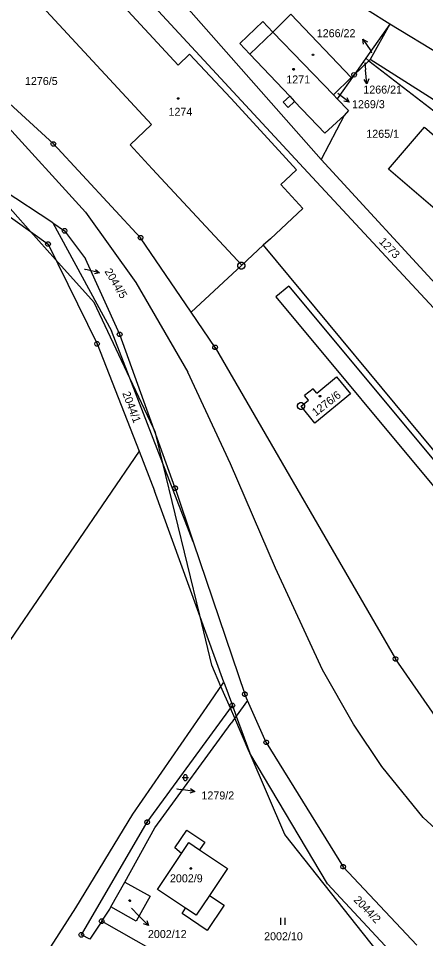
# Model space of a CAD drawing. Extents: x -806774 to -803680, y -1151731 to -1150053.
# Drawn here: x -804204.1 to -804117.6, y -1150702.1 to -1150506.7 of the extents above; entities that cross this region are included whole.
import ezdxf

# ---------------------------------------------------------------- set-up
doc = ezdxf.new("R2010")
doc.units = 0
for name, color, linetype in [('1', 7, 'Continuous'), ('11', 7, 'Continuous'), ('12', 7, 'Continuous'), ('2', 7, 'Continuous'), ('3', 7, 'Continuous'), ('4', 7, 'Continuous'), ('5', 7, 'Continuous'), ('6', 7, 'Continuous'), ('7', 7, 'Continuous'), ('8', 7, 'Continuous')]:
    doc.layers.add(name, color=color, linetype=linetype)

msp = doc.modelspace()

# ---------------------------------------------------------------- linework, layer by layer
at = {"layer": '1'}
for p, q in [((-804192.55, -1150492.4), (-804170.14, -1150516.6)), ((-804206.45, -1150496.09), (-804175.77, -1150529.26)), ((-804181.12, -1150497.76), (-804142.6, -1150539.45)), ((-804169.49, -1150502.94), (-804139.75, -1150536.68)), ((-804125.16, -1150507.9), (-804129.95, -1150504.97)), ((-804150, -1150509.6), (-804146.22, -1150505.84)), ((-804133.38, -1150519.26), (-804146.22, -1150505.84)), ((-804152.14, -1150507.39), (-804157.04, -1150512.06)), ((-804152.14, -1150507.39), (-804150, -1150509.6)), ((-804125.16, -1150507.9), (-804130.26, -1150515.13)), ((-804125.16, -1150507.9), (-804129.38, -1150515.45)), ((-804114.2, -1150514.6), (-804125.16, -1150507.9)), ((-804157.04, -1150512.06), (-804154.91, -1150514.3)), ((-804216.71, -1150514.88), (-804196.65, -1150533.37)), ((-804170.14, -1150516.6), (-804167.75, -1150514.32)), ((-804167.75, -1150514.32), (-804158.94, -1150523.63)), ((-804154.91, -1150514.3), (-804146.45, -1150523.2)), ((-804130.26, -1150515.13), (-804132.75, -1150518.66)), ((-804129.63, -1150515.68), (-804132.75, -1150518.66)), ((-804129.63, -1150515.68), (-804130.26, -1150515.13)), ((-804129.63, -1150515.68), (-804129.38, -1150515.45)), ((-804129.63, -1150515.68), (-804093.31, -1150543.76)), ((-804089.88, -1150540.41), (-804129.38, -1150515.45)), ((-804132.75, -1150518.66), (-804136.34, -1150523.75)), ((-804133.38, -1150519.26), (-804132.75, -1150518.66)), ((-804137.16, -1150522.9), (-804133.38, -1150519.26)), ((-804137.16, -1150522.9), (-804136.34, -1150523.75)), ((-804158.94, -1150523.63), (-804149.5, -1150533.93)), ((-804146.45, -1150523.2), (-804147.85, -1150524.46)), ((-804147.85, -1150524.46), (-804146.75, -1150525.65)), ((-804146.75, -1150525.65), (-804145.46, -1150524.37)), ((-804145.46, -1150524.37), (-804138.99, -1150531.05)), ((-804136.34, -1150523.75), (-804133.93, -1150526.25)), ((-804133.93, -1150526.25), (-804134.88, -1150527.29)), ((-804134.88, -1150527.29), (-804139.75, -1150536.68)), ((-804134.88, -1150527.29), (-804138.99, -1150531.05)), ((-804180.36, -1150533.57), (-804175.77, -1150529.26)), ((-804125.44, -1150538.72), (-804117.85, -1150529.83)), ((-804117.85, -1150529.83), (-804103.93, -1150541.79)), ((-804178.11, -1150553.27), (-804196.65, -1150533.37)), ((-804175.65, -1150538.65), (-804180.36, -1150533.57)), ((-804149.5, -1150533.93), (-804144.98, -1150538.85)), ((-804139.75, -1150536.68), (-804108.11, -1150571.09)), ((-804171.88, -1150542.7), (-804175.65, -1150538.65)), ((-804144.98, -1150538.85), (-804147.36, -1150541.05)), ((-804110.61, -1150573.9), (-804142.6, -1150539.45)), ((-804111.56, -1150550.66), (-804125.44, -1150538.72)), ((-804147.36, -1150541.05), (-804148.35, -1150541.97)), ((-804148.35, -1150541.97), (-804143.64, -1150547.05)), ((-804196.79, -1150550.13), (-804207.3, -1150543.14)), ((-804156.63, -1150559.13), (-804171.88, -1150542.7)), ((-804210.52, -1150545.49), (-804197.78, -1150554.62)), ((-804143.64, -1150547.05), (-804150.56, -1150553.49)), ((-804196.79, -1150550.13), (-804184.3, -1150573.01)), ((-804196.79, -1150550.13), (-804194.25, -1150551.81)), ((-804194.25, -1150551.81), (-804189.84, -1150557.76)), ((-804167.37, -1150569.11), (-804178.11, -1150553.27)), ((-804150.56, -1150553.49), (-804152.05, -1150554.87)), ((-804197.78, -1150554.62), (-804187.36, -1150575.81)), ((-804152.05, -1150554.87), (-804156.63, -1150559.13)), ((-804152.05, -1150554.87), (-804065.98, -1150658.69)), ((-804182.55, -1150573.8), (-804189.84, -1150557.76)), ((-804167.37, -1150569.11), (-804156.63, -1150559.13)), ((-804146.64, -1150563.54), (-804149.4, -1150565.85)), ((-804146.64, -1150563.54), (-804062.82, -1150664.2)), ((-804149.4, -1150565.85), (-804065.57, -1150666.5)), ((-804162.29, -1150576.56), (-804167.37, -1150569.11)), ((-804166.92, -1150617.84), (-804184.3, -1150573.01)), ((-804170.78, -1150606.46), (-804182.55, -1150573.8)), ((-804187.36, -1150575.81), (-804178.44, -1150598.56)), ((-804162.29, -1150576.56), (-804123.96, -1150642.72)), ((-804140.72, -1150586.29), (-804136.48, -1150582.8)), ((-804136.48, -1150582.8), (-804133.52, -1150586.39)), ((-804141.49, -1150585.36), (-804143.27, -1150586.79)), ((-804140.72, -1150586.29), (-804141.49, -1150585.36)), ((-804142.48, -1150587.74), (-804143.27, -1150586.79)), ((-804133.52, -1150586.39), (-804141.08, -1150592.64)), ((-804144.04, -1150589.01), (-804142.48, -1150587.74)), ((-804141.08, -1150592.64), (-804144.04, -1150589.01)), ((-804178.44, -1150598.56), (-804205.91, -1150638.78)), ((-804178.44, -1150598.56), (-804175.13, -1150607.01)), ((-804170.78, -1150606.46), (-804166.92, -1150617.84)), ((-804160.41, -1150647.65), (-804175.13, -1150607.01)), ((-804166.92, -1150617.84), (-804155.97, -1150650.2)), ((-804111.51, -1150660.72), (-804123.96, -1150642.72)), ((-804163.36, -1150651.92), (-804160.41, -1150647.65)), ((-804160.41, -1150647.65), (-804158.62, -1150652.6)), ((-804155.38, -1150651.53), (-804157.81, -1150654.86)), ((-804155.38, -1150651.53), (-804155.97, -1150650.2)), ((-804151.42, -1150660.42), (-804155.38, -1150651.53)), ((-804179.73, -1150675.67), (-804163.36, -1150651.92)), ((-804176.72, -1150677.38), (-804158.62, -1150652.6)), ((-804158.62, -1150652.6), (-804157.81, -1150654.86)), ((-804157.81, -1150654.86), (-804158.91, -1150656.37)), ((-804157.81, -1150654.86), (-804154.95, -1150662.75)), ((-804175.1, -1150678.56), (-804158.91, -1150656.37)), ((-804151.42, -1150660.42), (-804135.09, -1150686.84)), ((-804138.42, -1150690.47), (-804154.95, -1150662.75)), ((-804191.87, -1150695.58), (-804179.73, -1150675.67)), ((-804190.7, -1150701.29), (-804176.72, -1150677.38)), ((-804181.49, -1150690.09), (-804175.1, -1150678.56)), ((-804170.85, -1150682.82), (-804168.27, -1150679.06)), ((-804168.27, -1150679.06), (-804164.47, -1150681.58)), ((-804169.4, -1150683.99), (-804170.85, -1150682.82)), ((-804164.47, -1150681.58), (-804165.58, -1150683.25)), ((-804174.53, -1150691.66), (-804169.4, -1150683.99)), ((-804165.58, -1150683.25), (-804159.65, -1150687.19)), ((-804135.09, -1150686.84), (-804119.46, -1150703.45)), ((-804159.65, -1150687.19), (-804163.49, -1150692.94)), ((-804184.41, -1150695.36), (-804181.49, -1150690.09)), ((-804181.49, -1150690.09), (-804176.1, -1150693.11)), ((-804122.73, -1150707.27), (-804138.42, -1150690.47)), ((-804168.55, -1150695.66), (-804174.53, -1150691.66)), ((-804176.1, -1150693.11), (-804179.05, -1150698.36)), ((-804163.49, -1150692.94), (-804160.38, -1150695.02)), ((-804203.66, -1150713.94), (-804191.87, -1150695.58)), ((-804186.38, -1150698.4), (-804184.67, -1150695.83)), ((-804184.67, -1150695.83), (-804184.41, -1150695.36)), ((-804179.05, -1150698.36), (-804184.41, -1150695.36)), ((-804169.29, -1150696.77), (-804168.55, -1150695.66)), ((-804163.97, -1150700.37), (-804169.29, -1150696.77)), ((-804160.38, -1150695.02), (-804163.97, -1150700.37)), ((-804186.38, -1150698.4), (-804188.91, -1150702.2)), ((-804186.38, -1150698.4), (-804162.59, -1150711.79)), ((-804188.91, -1150702.2), (-804190.7, -1150701.29))]:
    msp.add_line(p, q, dxfattribs=at)
at = {"layer": '11'}
msp.add_lwpolyline([(-804107.05, -1150731.04), (-804147.5, -1150680), (-804154.87, -1150662.89), (-804155.07, -1150662.41), (-804158.13, -1150655.3), (-804159.05, -1150653.18), (-804161.04, -1150648.56), (-804163, -1150644), (-804165.57, -1150633.41), (-804173.38, -1150601.17), (-804174.81, -1150595.26), (-804175, -1150594.5), (-804175.38, -1150593.7), (-804180.38, -1150583.11), (-804188, -1150567), (-804196.17, -1150557.89), (-804201.49, -1150551.96), (-804209.11, -1150543.47)], dxfattribs=at)
at = {"layer": '12'}
for p, q in [((-804192.55, -1150492.4), (-804170.14, -1150516.6)), ((-804206.45, -1150496.09), (-804175.77, -1150529.26)), ((-804150, -1150509.6), (-804154.91, -1150514.3)), ((-804150, -1150509.6), (-804137.16, -1150522.9)), ((-804170.14, -1150516.6), (-804167.75, -1150514.32)), ((-804167.75, -1150514.32), (-804158.94, -1150523.63)), ((-804154.91, -1150514.3), (-804146.45, -1150523.2)), ((-804137.16, -1150522.9), (-804136.34, -1150523.75)), ((-804158.94, -1150523.63), (-804149.5, -1150533.93)), ((-804146.45, -1150523.2), (-804145.46, -1150524.37)), ((-804145.46, -1150524.37), (-804138.99, -1150531.05)), ((-804136.34, -1150523.75), (-804133.93, -1150526.25)), ((-804133.93, -1150526.25), (-804134.88, -1150527.29)), ((-804134.88, -1150527.29), (-804138.99, -1150531.05)), ((-804180.36, -1150533.57), (-804175.77, -1150529.26)), ((-804125.44, -1150538.72), (-804117.85, -1150529.83)), ((-804117.85, -1150529.83), (-804103.93, -1150541.79)), ((-804175.65, -1150538.65), (-804180.36, -1150533.57)), ((-804149.5, -1150533.93), (-804144.98, -1150538.85)), ((-804171.88, -1150542.7), (-804175.65, -1150538.65)), ((-804144.98, -1150538.85), (-804147.36, -1150541.05)), ((-804111.56, -1150550.66), (-804125.44, -1150538.72)), ((-804147.36, -1150541.05), (-804148.35, -1150541.97)), ((-804148.35, -1150541.97), (-804143.64, -1150547.05)), ((-804156.63, -1150559.13), (-804171.88, -1150542.7)), ((-804143.64, -1150547.05), (-804150.56, -1150553.49)), ((-804150.56, -1150553.49), (-804152.05, -1150554.87)), ((-804152.05, -1150554.87), (-804156.63, -1150559.13)), ((-804140.72, -1150586.29), (-804136.48, -1150582.8)), ((-804136.48, -1150582.8), (-804133.52, -1150586.39)), ((-804141.49, -1150585.36), (-804143.27, -1150586.79)), ((-804140.72, -1150586.29), (-804141.49, -1150585.36)), ((-804142.48, -1150587.74), (-804143.27, -1150586.79)), ((-804133.52, -1150586.39), (-804141.08, -1150592.64)), ((-804144.04, -1150589.01), (-804142.48, -1150587.74)), ((-804141.08, -1150592.64), (-804144.04, -1150589.01)), ((-804169.4, -1150683.99), (-804167.88, -1150681.71)), ((-804167.88, -1150681.71), (-804165.58, -1150683.25)), ((-804174.53, -1150691.66), (-804169.4, -1150683.99)), ((-804165.58, -1150683.25), (-804159.65, -1150687.19)), ((-804159.65, -1150687.19), (-804163.49, -1150692.94)), ((-804184.41, -1150695.36), (-804181.49, -1150690.09)), ((-804181.49, -1150690.09), (-804176.1, -1150693.11)), ((-804168.55, -1150695.66), (-804174.53, -1150691.66)), ((-804176.1, -1150693.11), (-804179.05, -1150698.36)), ((-804163.49, -1150692.94), (-804166.29, -1150697.13)), ((-804179.05, -1150698.36), (-804184.41, -1150695.36)), ((-804166.29, -1150697.13), (-804168.55, -1150695.66))]:
    msp.add_line(p, q, dxfattribs=at)
at = {"layer": '3'}
for p, q in [((-804148.38, -1150697.68), (-804148.38, -1150699.18)), ((-804147.38, -1150699.18), (-804147.38, -1150697.68))]:
    msp.add_line(p, q, dxfattribs=at)
msp.add_lwpolyline([(-804168.95, -1150667.58), (-804168.88, -1150667.38), (-804168.71, -1150667.26), (-804168.5, -1150667.26), (-804168.34, -1150667.38), (-804168.27, -1150667.58), (-804168.27, -1150668.25), (-804168.34, -1150668.44), (-804168.5, -1150668.56), (-804168.71, -1150668.56), (-804168.88, -1150668.44), (-804168.95, -1150668.25)], close=True, dxfattribs=at)
msp.add_lwpolyline([(-804169.28, -1150667.91), (-804168.43, -1150667.91), (-804167.94, -1150667.91)], dxfattribs=at)
at = {"layer": '4'}
for p, q in [((-804150, -1150509.6), (-804154.91, -1150514.3)), ((-804150, -1150509.6), (-804137.16, -1150522.9)), ((-804146.45, -1150523.2), (-804145.46, -1150524.37)), ((-804169.4, -1150683.99), (-804167.88, -1150681.71)), ((-804167.88, -1150681.71), (-804165.58, -1150683.25)), ((-804163.49, -1150692.94), (-804166.29, -1150697.13)), ((-804166.29, -1150697.13), (-804168.55, -1150695.66))]:
    msp.add_line(p, q, dxfattribs=at)
at = {"layer": '5'}
for points in [[(-804141.41, -1150514.31), (-804141.32, -1150514.46), (-804141.41, -1150514.61), (-804141.59, -1150514.61), (-804141.68, -1150514.46), (-804141.59, -1150514.31)], [(-804145.63, -1150517.34), (-804145.53, -1150517.36), (-804145.48, -1150517.45), (-804145.46, -1150517.51), (-804145.48, -1150517.6), (-804145.56, -1150517.67), (-804145.63, -1150517.68), (-804145.72, -1150517.65), (-804145.78, -1150517.59), (-804145.8, -1150517.51), (-804145.78, -1150517.42), (-804145.7, -1150517.35)], [(-804170.13, -1150523.54), (-804170.03, -1150523.56), (-804169.98, -1150523.65), (-804169.96, -1150523.71), (-804169.98, -1150523.8), (-804170.06, -1150523.87), (-804170.13, -1150523.88), (-804170.22, -1150523.85), (-804170.28, -1150523.79), (-804170.3, -1150523.71), (-804170.28, -1150523.62), (-804170.2, -1150523.55)], [(-804140.01, -1150586.75), (-804139.91, -1150586.77), (-804139.86, -1150586.86), (-804139.84, -1150586.92), (-804139.86, -1150587.01), (-804139.94, -1150587.08), (-804140.01, -1150587.09), (-804140.1, -1150587.06), (-804140.16, -1150587), (-804140.18, -1150586.92), (-804140.16, -1150586.83), (-804140.08, -1150586.76)], [(-804167.45, -1150687.02), (-804167.35, -1150687.04), (-804167.3, -1150687.13), (-804167.28, -1150687.19), (-804167.3, -1150687.28), (-804167.38, -1150687.35), (-804167.45, -1150687.36), (-804167.54, -1150687.33), (-804167.6, -1150687.27), (-804167.62, -1150687.19), (-804167.6, -1150687.1), (-804167.52, -1150687.03)], [(-804180.41, -1150693.86), (-804180.31, -1150693.88), (-804180.26, -1150693.97), (-804180.24, -1150694.03), (-804180.26, -1150694.12), (-804180.34, -1150694.19), (-804180.41, -1150694.2), (-804180.5, -1150694.17), (-804180.56, -1150694.11), (-804180.58, -1150694.03), (-804180.56, -1150693.94), (-804180.48, -1150693.87)]]:
    msp.add_lwpolyline(points, close=True, dxfattribs=at)
at = {"layer": '6'}
for p, q in [((-804207.6, -1150528.32), (-804189.79, -1150547.87)), ((-804189.79, -1150547.87), (-804179.11, -1150562.79)), ((-804179.11, -1150562.79), (-804168.07, -1150581.8)), ((-804159, -1150601.29), (-804168.07, -1150581.8)), ((-804149.48, -1150623.41), (-804159, -1150601.29)), ((-804139.49, -1150645.04), (-804149.48, -1150623.41)), ((-804132.9, -1150656.57), (-804139.49, -1150645.04)), ((-804126.85, -1150665.55), (-804132.9, -1150656.57)), ((-804125.65, -1150667.04), (-804126.85, -1150665.55)), ((-804118.13, -1150676.38), (-804125.65, -1150667.04)), ((-804103.55, -1150689.77), (-804118.13, -1150676.38))]:
    msp.add_line(p, q, dxfattribs=at)
at = {"layer": '7'}
for p, q in [((-804130.89, -1150511.1), (-804129.25, -1150513.61)), ((-804128.97, -1150514.03), (-804129.25, -1150513.61)), ((-804130.49, -1150516.15), (-804130.35, -1150517.61)), ((-804130.06, -1150520.6), (-804130.35, -1150517.61)), ((-804133.84, -1150524.48), (-804136.24, -1150522.68)), ((-804190.03, -1150559.97), (-804189.75, -1150560.03)), ((-804186.83, -1150560.7), (-804189.75, -1150560.03)), ((-804170.43, -1150670.28), (-804169.55, -1150670.41)), ((-804166.58, -1150670.84), (-804169.55, -1150670.41)), ((-804180.05, -1150695.62), (-804178.54, -1150697.17)), ((-804176.44, -1150699.31), (-804178.54, -1150697.17))]:
    msp.add_line(p, q, dxfattribs=at)
for points in [[(-804130.76, -1150512.21), (-804130.89, -1150511.1), (-804129.93, -1150511.66)], [(-804129.66, -1150519.55), (-804130.06, -1150520.6), (-804130.66, -1150519.65)], [(-804134.34, -1150523.48), (-804133.84, -1150524.48), (-804134.94, -1150524.28)], [(-804187.69, -1150559.99), (-804186.83, -1150560.7), (-804187.91, -1150560.96)], [(-804167.5, -1150670.2), (-804166.58, -1150670.84), (-804167.64, -1150671.19)], [(-804176.78, -1150698.25), (-804176.44, -1150699.31), (-804177.5, -1150698.95)]]:
    msp.add_lwpolyline(points, dxfattribs=at)
at = {"layer": '8'}
for p, q in [((-804132.76, -1150518.78), (-804132.74, -1150518.54)), ((-804196.77, -1150533.37), (-804196.53, -1150533.37)), ((-804194.37, -1150551.81), (-804194.13, -1150551.81)), ((-804178.23, -1150553.27), (-804177.99, -1150553.27)), ((-804197.9, -1150554.62), (-804197.66, -1150554.62)), ((-804156.76, -1150559.19), (-804156.66, -1150559.19)), ((-804182.67, -1150573.8), (-804182.43, -1150573.8)), ((-804187.48, -1150575.81), (-804187.24, -1150575.81)), ((-804162.39, -1150576.62), (-804162.19, -1150576.5)), ((-804144.09, -1150589.01), (-804143.99, -1150589.01)), ((-804170.9, -1150606.46), (-804170.66, -1150606.46)), ((-804124.08, -1150642.72), (-804123.84, -1150642.72)), ((-804156.09, -1150650.2), (-804155.85, -1150650.2)), ((-804158.74, -1150652.6), (-804158.5, -1150652.6)), ((-804151.54, -1150660.42), (-804151.3, -1150660.42)), ((-804176.84, -1150677.38), (-804176.6, -1150677.38)), ((-804135.21, -1150686.84), (-804134.97, -1150686.84)), ((-804186.5, -1150698.4), (-804186.26, -1150698.4)), ((-804190.82, -1150701.29), (-804190.58, -1150701.29))]:
    msp.add_line(p, q, dxfattribs=at)
for points in [[(-804133.22, -1150518.48), (-804133.02, -1150518.24), (-804132.73, -1150518.16), (-804132.45, -1150518.28), (-804132.28, -1150518.54), (-804132.3, -1150518.85), (-804132.5, -1150519.09), (-804132.79, -1150519.17), (-804133.08, -1150519.05), (-804133.24, -1150518.79)], [(-804196.5, -1150532.89), (-804196.25, -1150533.07), (-804196.15, -1150533.36), (-804196.25, -1150533.65), (-804196.5, -1150533.83), (-804196.81, -1150533.83), (-804197.06, -1150533.65), (-804197.16, -1150533.36), (-804197.06, -1150533.07), (-804196.81, -1150532.89)], [(-804194.1, -1150551.33), (-804193.85, -1150551.51), (-804193.75, -1150551.8), (-804193.85, -1150552.09), (-804194.1, -1150552.27), (-804194.41, -1150552.27), (-804194.66, -1150552.09), (-804194.76, -1150551.8), (-804194.66, -1150551.51), (-804194.41, -1150551.33)], [(-804197.63, -1150554.14), (-804197.38, -1150554.32), (-804197.28, -1150554.61), (-804197.38, -1150554.9), (-804197.63, -1150555.08), (-804197.94, -1150555.08), (-804198.19, -1150554.9), (-804198.29, -1150554.61), (-804198.19, -1150554.32), (-804197.94, -1150554.14)], [(-804177.96, -1150552.79), (-804177.71, -1150552.97), (-804177.61, -1150553.26), (-804177.71, -1150553.55), (-804177.96, -1150553.73), (-804178.27, -1150553.73), (-804178.52, -1150553.55), (-804178.62, -1150553.26), (-804178.52, -1150552.97), (-804178.27, -1150552.79)], [(-804156.52, -1150558.47), (-804156.18, -1150558.66), (-804155.99, -1150559), (-804155.99, -1150559.39), (-804156.18, -1150559.73), (-804156.52, -1150559.92), (-804156.91, -1150559.92), (-804157.25, -1150559.73), (-804157.44, -1150559.39), (-804157.44, -1150559), (-804157.25, -1150558.66), (-804156.91, -1150558.47)], [(-804182.4, -1150573.32), (-804182.15, -1150573.5), (-804182.05, -1150573.79), (-804182.15, -1150574.08), (-804182.4, -1150574.26), (-804182.71, -1150574.26), (-804182.96, -1150574.08), (-804183.06, -1150573.79), (-804182.96, -1150573.5), (-804182.71, -1150573.32)], [(-804187.21, -1150575.33), (-804186.96, -1150575.51), (-804186.86, -1150575.8), (-804186.96, -1150576.09), (-804187.21, -1150576.27), (-804187.52, -1150576.27), (-804187.77, -1150576.09), (-804187.87, -1150575.8), (-804187.77, -1150575.51), (-804187.52, -1150575.33)], [(-804162.4, -1150576.07), (-804162.09, -1150576.1), (-804161.86, -1150576.3), (-804161.8, -1150576.61), (-804161.93, -1150576.89), (-804162.2, -1150577.04), (-804162.51, -1150577.01), (-804162.74, -1150576.8), (-804162.79, -1150576.5), (-804162.67, -1150576.22)], [(-804143.85, -1150588.29), (-804143.51, -1150588.48), (-804143.32, -1150588.82), (-804143.32, -1150589.21), (-804143.51, -1150589.55), (-804143.85, -1150589.74), (-804144.24, -1150589.74), (-804144.58, -1150589.55), (-804144.77, -1150589.21), (-804144.77, -1150588.82), (-804144.58, -1150588.48), (-804144.24, -1150588.29)], [(-804170.63, -1150605.98), (-804170.38, -1150606.16), (-804170.28, -1150606.45), (-804170.38, -1150606.74), (-804170.63, -1150606.92), (-804170.94, -1150606.92), (-804171.19, -1150606.74), (-804171.29, -1150606.45), (-804171.19, -1150606.16), (-804170.94, -1150605.98)], [(-804123.81, -1150642.24), (-804123.56, -1150642.42), (-804123.46, -1150642.71), (-804123.56, -1150643), (-804123.81, -1150643.18), (-804124.12, -1150643.18), (-804124.37, -1150643), (-804124.47, -1150642.71), (-804124.37, -1150642.42), (-804124.12, -1150642.24)], [(-804155.82, -1150649.72), (-804155.57, -1150649.9), (-804155.47, -1150650.19), (-804155.57, -1150650.48), (-804155.82, -1150650.66), (-804156.13, -1150650.66), (-804156.38, -1150650.48), (-804156.48, -1150650.19), (-804156.38, -1150649.9), (-804156.13, -1150649.72)], [(-804158.47, -1150652.12), (-804158.22, -1150652.3), (-804158.12, -1150652.59), (-804158.22, -1150652.88), (-804158.47, -1150653.06), (-804158.78, -1150653.06), (-804159.03, -1150652.88), (-804159.13, -1150652.59), (-804159.03, -1150652.3), (-804158.78, -1150652.12)], [(-804151.27, -1150659.94), (-804151.02, -1150660.12), (-804150.92, -1150660.41), (-804151.02, -1150660.7), (-804151.27, -1150660.88), (-804151.58, -1150660.88), (-804151.83, -1150660.7), (-804151.93, -1150660.41), (-804151.83, -1150660.12), (-804151.58, -1150659.94)], [(-804176.57, -1150676.9), (-804176.32, -1150677.08), (-804176.22, -1150677.37), (-804176.32, -1150677.66), (-804176.57, -1150677.84), (-804176.88, -1150677.84), (-804177.13, -1150677.66), (-804177.23, -1150677.37), (-804177.13, -1150677.08), (-804176.88, -1150676.9)], [(-804134.94, -1150686.36), (-804134.69, -1150686.54), (-804134.59, -1150686.83), (-804134.69, -1150687.12), (-804134.94, -1150687.3), (-804135.25, -1150687.3), (-804135.5, -1150687.12), (-804135.6, -1150686.83), (-804135.5, -1150686.54), (-804135.25, -1150686.36)], [(-804186.23, -1150697.92), (-804185.98, -1150698.1), (-804185.88, -1150698.39), (-804185.98, -1150698.68), (-804186.23, -1150698.86), (-804186.54, -1150698.86), (-804186.79, -1150698.68), (-804186.89, -1150698.39), (-804186.79, -1150698.1), (-804186.54, -1150697.92)], [(-804190.55, -1150700.81), (-804190.3, -1150700.99), (-804190.2, -1150701.28), (-804190.3, -1150701.57), (-804190.55, -1150701.75), (-804190.86, -1150701.75), (-804191.11, -1150701.57), (-804191.21, -1150701.28), (-804191.11, -1150700.99), (-804190.86, -1150700.81)]]:
    msp.add_lwpolyline(points, close=True, dxfattribs=at)

# ---------------------------------------------------------------- texts
at = {"layer": '2'}
for s, height, p in [('1266/22', 0.1, (-804129.25, -1150514.03)), ('1266/21', 0.1, (-804130.74, -1150516.15)), ('1271', 1.7, (-804147.17, -1150520.52)), ('1276/5', 1.7, (-804202.68, -1150520.85)), ('1269/3', 0.1, (-804136.22, -1150522.68)), ('1274', 1.7, (-804172.19, -1150527.38)), ('1265/1', 1.7, (-804130.18, -1150532.06)), ('2002/9', 1.7, (-804171.88, -1150690.14)), ('2002/12', 0.1, (-804180.33, -1150695.62)), ('2002/10', 1.7, (-804151.88, -1150702.44))]:
    msp.add_text(s, height=height, dxfattribs=at).set_placement(p)
for s, height, rotation, p in [('1273', 1.7, 314.0955, (-804127.6, -1150554.21)), ('2044/5', 0.1, 297.0213, (-804190.19, -1150559.77)), ('2044/1', 1.7, 290.7188, (-804182.03, -1150586.28)), ('1276/6', 1.7, 37.8152, (-804140.89, -1150591.26)), ('1279/2', 0.1, 53.2278, (-804170.57, -1150670.46)), ('2044/2', 1.7, 314.0955, (-804132.98, -1150693.99))]:
    msp.add_text(s, height=height, rotation=rotation, dxfattribs=at).set_placement(p)
at = {"layer": '7'}
for s, p in [('1266/22', (-804140.7, -1150510.7)), ('1266/21', (-804130.81, -1150522.67)), ('1269/3', (-804133.21, -1150525.77)), ('1279/2', (-804165.19, -1150672.54)), ('2002/12', (-804176.56, -1150701.97))]:
    msp.add_text(s, height=1.7, dxfattribs=at).set_placement(p)
msp.add_text('2044/5', height=1.7, rotation=300.8028, dxfattribs=at).set_placement((-804185.84, -1150560.4))

doc.saveas('drawing.dxf')
